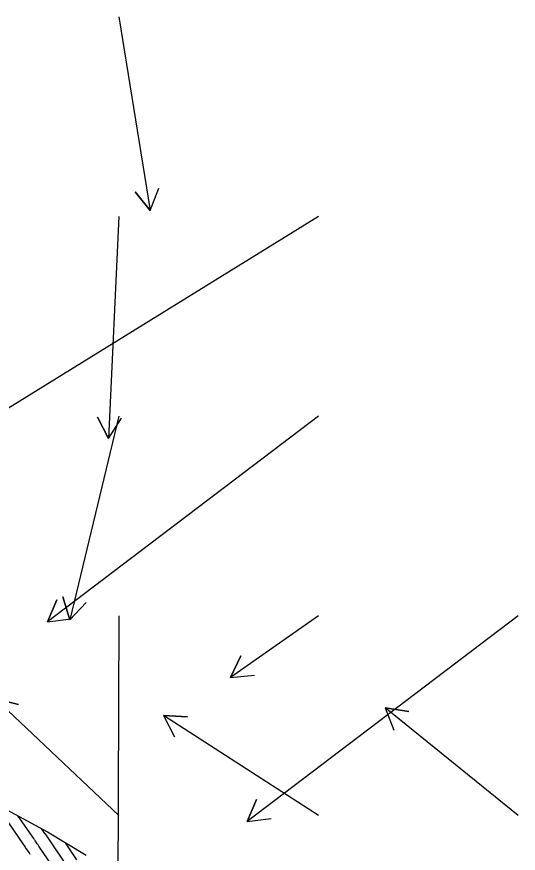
# Model space of a CAD drawing. Extents: x 954385 to 988206, y 1868364 to 1924553.
# Drawn here: x 956281.6 to 956407.1, y 1922409.4 to 1922618.9 of the extents above; entities that cross this region are included whole.
import ezdxf

# ---------------------------------------------------------------- set-up
doc = ezdxf.new("R2010")
doc.units = 0
for name, color, linetype in [('Ex_Major Contours', 7, 'Continuous'), ('Ex_Minor Contours', 7, 'Continuous'), ('Perimeter', 7, 'Continuous'), ('Slopes', 7, 'Continuous')]:
    doc.layers.add(name, color=color, linetype=linetype)

msp = doc.modelspace()

# ---------------------------------------------------------------- linework, layer by layer
at = {"layer": 'Ex_Major Contours'}
msp.add_lwpolyline([(956291.26, 1922405.1), (956287.14, 1922411.21), (956286.92, 1922411.53), (956286.71, 1922411.85), (956286.28, 1922412.49), (956286.17, 1922412.65), (956286.06, 1922412.81), (956285.95, 1922412.97), (956285.84, 1922413.13), (956281.95, 1922418.78)], dxfattribs=at)
at = {"layer": 'Ex_Minor Contours'}
for points in [[(956276.28, 1922421.34), (956277.69, 1922419.65), (956277.76, 1922419.57), (956277.82, 1922419.49), (956277.88, 1922419.41), (956277.94, 1922419.32), (956278.17, 1922418.99), (956278.28, 1922418.82), (956278.4, 1922418.65), (956283.11, 1922411.81), (956283.31, 1922411.53), (956283.5, 1922411.24), (956283.69, 1922410.96), (956283.89, 1922410.67), (956284.66, 1922409.53), (956284.85, 1922409.25)], [(956287.74, 1922415.65), (956288.57, 1922414.44), (956288.6, 1922414.41), (956288.62, 1922414.37), (956288.64, 1922414.34), (956288.67, 1922414.31), (956288.85, 1922414.03), (956293.96, 1922406.46)], [(956296.66, 1922407.82), (956293.78, 1922412.09)]]:
    msp.add_lwpolyline(points, dxfattribs=at)
at = {"layer": 'Perimeter'}
msp.add_lwpolyline([(956279.14, 1922420.3), (956289.32, 1922414.8), (956298.93, 1922408.96)], dxfattribs=at)
at = {"layer": 'Slopes'}
for points in [[(956307.13, 1922618.93), (956315, 1922570.4), (956311.21, 1922575.05), (956315, 1922570.4), (956317.13, 1922576.01)], [(956357.13, 1922568.93), (955972.28, 1922330.92), (955975.12, 1922336.2), (955972.28, 1922330.92), (955978.28, 1922331.1)], [(956307.13, 1922568.93), (956304.58, 1922513.32), (956301.82, 1922518.65), (956304.58, 1922513.32), (956307.81, 1922518.38)], [(956357.13, 1922518.93), (956289.29, 1922467.4), (956291.61, 1922472.93), (956289.29, 1922467.4), (956295.24, 1922468.16)], [(956307.13, 1922518.93), (956294.87, 1922467.87), (956293.16, 1922473.63), (956294.87, 1922467.87), (956299, 1922472.23)], [(956307.13, 1922468.93), (956306.85, 1922401.36), (956303.87, 1922406.57), (956306.85, 1922401.36), (956309.87, 1922406.55)], [(956357.13, 1922468.93), (956335.13, 1922453.48), (956337.65, 1922458.92), (956335.13, 1922453.48), (956341.1, 1922454.01)], [(956407.13, 1922468.93), (956339.29, 1922417.4), (956341.61, 1922422.93), (956339.29, 1922417.4), (956345.24, 1922418.16)], [(956307.13, 1922418.93), (956276.2, 1922448.11), (956282.04, 1922446.73), (956276.2, 1922448.11), (956277.92, 1922442.36)], [(956407.13, 1922418.93), (956373.85, 1922445.85), (956379.77, 1922444.92), (956373.85, 1922445.85), (956376, 1922440.25)], [(956357.13, 1922418.93), (956318.35, 1922443.94), (956324.35, 1922443.64), (956318.35, 1922443.94), (956321.09, 1922438.6)]]:
    msp.add_lwpolyline(points, dxfattribs=at)

doc.saveas('drawing.dxf')
